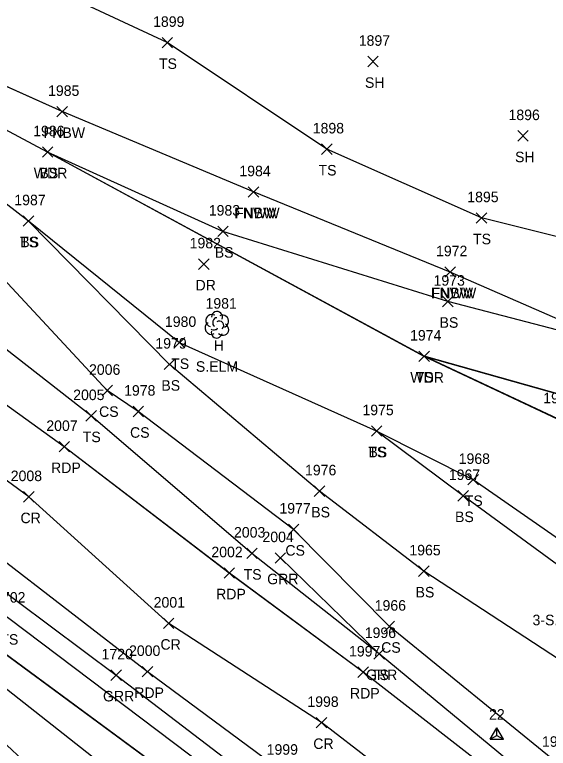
# Model space of a CAD drawing. Extents: x 1415642 to 1422021, y 544543 to 547232.
# Drawn here: x 1416022.2 to 1416123.6, y 546878.2 to 547017.8 of the extents above; entities that cross this region are included whole.
import ezdxf

# ---------------------------------------------------------------- set-up
doc = ezdxf.new("R2010")
doc.units = 0
for name, color, linetype in [('C_I', 7, 'Continuous'), ('CPSM', 7, 'Continuous'), ('L_A', 7, 'Continuous'), ('L_C', 7, 'Continuous'), ('L_I', 7, 'Continuous'), ('L_TIC', 7, 'Continuous'), ('LAWA', 7, 'Continuous'), ('LELB', 7, 'Continuous'), ('LFNC', 7, 'Continuous'), ('LTD', 7, 'Continuous'), ('P_A', 7, 'Continuous'), ('P_I', 7, 'Continuous'), ('P_TIC', 7, 'Continuous'), ('PET', 7, 'Continuous'), ('PRC', 7, 'Continuous'), ('R_A', 7, 'Continuous'), ('R_I', 7, 'Continuous'), ('R_TIC', 7, 'Continuous'), ('RGR', 7, 'Continuous')]:
    doc.layers.add(name, color=color, linetype=linetype)

msp = doc.modelspace()

# ---------------------------------------------------------------- linework, layer by layer
at = {"layer": 'CPSM'}
for p, q in [((1416112.57, 546879.98), (1416113.82, 546882.14)), ((1416115.07, 546879.98), (1416113.82, 546882.14)), ((1416113.82, 546880.7), (1416113.82, 546882.14)), ((1416112.57, 546879.98), (1416113.82, 546880.7)), ((1416112.57, 546879.98), (1416115.07, 546879.98)), ((1416113.82, 546880.7), (1416113.82, 546880.7)), ((1416113.82, 546880.7), (1416115.07, 546879.98))]:
    msp.add_line(p, q, dxfattribs=at)
at = {"layer": 'L_TIC'}
for points in [[(1416050.18, 547011.47), (1416052.18, 547013.47)], [(1416052.18, 547011.47), (1416050.18, 547013.47)], [(1416089.28, 547007.87), (1416091.28, 547009.87)], [(1416091.28, 547007.87), (1416089.28, 547009.87)], [(1416030.2, 546998.34), (1416032.2, 547000.34)], [(1416032.2, 546998.34), (1416030.2, 547000.34)], [(1416117.8, 546993.73), (1416119.8, 546995.73)], [(1416119.8, 546993.73), (1416117.8, 546995.73)], [(1416027.43, 546990.66), (1416029.43, 546992.66)], [(1416029.43, 546990.66), (1416027.43, 546992.66)], [(1416027.43, 546990.66), (1416029.43, 546992.66)], [(1416029.43, 546990.66), (1416027.43, 546992.66)], [(1416080.52, 546991.2), (1416082.52, 546993.2)], [(1416082.52, 546991.2), (1416080.52, 546993.2)], [(1416066.58, 546983.06), (1416068.58, 546985.06)], [(1416068.58, 546983.06), (1416066.58, 546985.06)], [(1416066.58, 546983.06), (1416068.58, 546985.06)], [(1416068.58, 546983.06), (1416066.58, 546985.06)], [(1416109.9, 546978.12), (1416111.9, 546980.12)], [(1416111.9, 546978.12), (1416109.9, 546980.12)], [(1416023.79, 546977.54), (1416025.79, 546979.54)], [(1416025.79, 546977.54), (1416023.79, 546979.54)], [(1416023.79, 546977.54), (1416025.79, 546979.54)], [(1416025.79, 546977.54), (1416023.79, 546979.54)], [(1416060.76, 546975.57), (1416062.76, 546977.57)], [(1416062.76, 546975.57), (1416060.76, 546977.57)], [(1416103.96, 546967.84), (1416105.96, 546969.84)], [(1416105.96, 546967.84), (1416103.96, 546969.84)], [(1416103.96, 546967.84), (1416105.96, 546969.84)], [(1416105.96, 546967.84), (1416103.96, 546969.84)], [(1416103.5, 546962.24), (1416105.5, 546964.24)], [(1416105.5, 546962.24), (1416103.5, 546964.24)], [(1416052.51, 546954.4), (1416054.51, 546956.4)], [(1416054.51, 546954.4), (1416052.51, 546956.4)], [(1416099.02, 546951.8), (1416101.02, 546953.8)], [(1416101.02, 546951.8), (1416099.02, 546953.8)], [(1416099.02, 546951.8), (1416101.02, 546953.8)], [(1416101.02, 546951.8), (1416099.02, 546953.8)], [(1416050.61, 546950.27), (1416052.61, 546952.27)], [(1416052.61, 546950.27), (1416050.61, 546952.27)], [(1416038.77, 546945.29), (1416040.77, 546947.29)], [(1416040.77, 546945.29), (1416038.77, 546947.29)], [(1416035.7, 546940.48), (1416037.7, 546942.48)], [(1416037.7, 546940.48), (1416035.7, 546942.48)], [(1416044.66, 546941.32), (1416046.66, 546943.32)], [(1416046.66, 546941.32), (1416044.66, 546943.32)], [(1416089.97, 546937.6), (1416091.97, 546939.6)], [(1416091.97, 546937.6), (1416089.97, 546939.6)], [(1416089.97, 546937.6), (1416091.97, 546939.6)], [(1416091.97, 546937.6), (1416089.97, 546939.6)], [(1416108.32, 546928.34), (1416110.32, 546930.34)], [(1416110.32, 546928.34), (1416108.32, 546930.34)], [(1416079.11, 546926.17), (1416081.11, 546928.17)], [(1416081.11, 546926.17), (1416079.11, 546928.17)], [(1416106.44, 546925.28), (1416108.44, 546927.28)], [(1416108.44, 546925.28), (1416106.44, 546927.28)], [(1416074.19, 546918.9), (1416076.19, 546920.9)], [(1416076.19, 546918.9), (1416074.19, 546920.9)], [(1416066.28, 546914.33), (1416068.28, 546916.33)], [(1416068.28, 546914.33), (1416066.28, 546916.33)], [(1416098.94, 546910.95), (1416100.94, 546912.95)], [(1416100.94, 546910.95), (1416098.94, 546912.95)], [(1416092.4, 546900.43), (1416094.4, 546902.43)], [(1416094.4, 546900.43), (1416092.4, 546902.43)], [(1416090.47, 546895.23), (1416092.47, 546897.23)], [(1416092.47, 546895.23), (1416090.47, 546897.23)]]:
    msp.add_lwpolyline(points, dxfattribs=at)
at = {"layer": 'LAWA'}
for points in [[(1416240.56, 546960.73), (1416233.2, 546953.27), (1416224.51, 546941.93), (1416214.85, 546929.39), (1416199.95, 546923.14), (1416193.46, 546920.24), (1416179.13, 546920.7), (1416159.93, 546927.15), (1416126.32, 546945.38), (1416100.02, 546952.8), (1416028.43, 546991.66), (1415993.05, 547010.51), (1415954.88, 547028.97)], [(1416240.56, 546960.73), (1416233.2, 546953.27), (1416224.51, 546941.93), (1416214.86, 546929.39), (1416199.95, 546923.14), (1416193.46, 546920.24), (1416179.13, 546920.7), (1416159.93, 546927.15), (1416126.32, 546945.39), (1416100.02, 546952.81), (1416028.43, 546991.66), (1415993.05, 547010.51), (1415954.88, 547028.96)]]:
    msp.add_lwpolyline(points, dxfattribs=at)
at = {"layer": 'LELB'}
for points in [[(1416091.47, 546896.23), (1416067.28, 546915.33), (1416036.7, 546941.48), (1416008.25, 546963.65), (1415975.6, 546988.56), (1415942.26, 547013.09), (1415909.12, 547036.86), (1415872.92, 547061.56), (1415845.5, 547087.74), (1415809.03, 547112.5), (1415805.73, 547114.89), (1415787.7, 547125.97), (1415788.24, 547129.84), (1415790.68, 547131.85)], [(1416091.47, 546896.23), (1416067.28, 546915.33), (1416036.71, 546941.48), (1416008.26, 546963.65), (1415975.6, 546988.56), (1415942.26, 547013.09), (1415909.12, 547036.86), (1415872.92, 547061.56), (1415845.5, 547087.74), (1415809.04, 547112.5), (1415805.73, 547114.9), (1415787.7, 547125.97), (1415788.24, 547129.84), (1415790.68, 547131.85)], [(1416157.94, 546955.38), (1416155.92, 546957.27), (1416135.55, 546960.79), (1416132.49, 546973.78), (1416110.9, 546979.13), (1416081.52, 546992.2), (1416051.18, 547012.47), (1416023.77, 547025.27), (1415981.89, 547041.76), (1415959.36, 547046.67), (1415931.91, 547061.5), (1415911.94, 547074.57), (1415881.06, 547095.53), (1415867.9, 547121.94)], [(1416157.94, 546955.38), (1416155.92, 546957.27), (1416135.55, 546960.79), (1416132.49, 546973.77), (1416110.9, 546979.12), (1416081.52, 546992.2), (1416051.18, 547012.47), (1416023.76, 547025.27), (1415981.89, 547041.76), (1415959.36, 547046.67), (1415931.91, 547061.5), (1415911.93, 547074.57), (1415881.06, 547095.53), (1415867.9, 547121.93)], [(1416166.26, 546865.71), (1416159.51, 546874.18), (1416128.86, 546893.05), (1416099.94, 546911.95), (1416080.11, 546927.17), (1416051.61, 546951.27), (1416024.79, 546978.54), (1415989.85, 547005.5), (1415949.92, 547022.61), (1415918.77, 547047.8), (1415880.24, 547071.02), (1415848.8, 547092.4)], [(1416166.26, 546865.71), (1416159.51, 546874.18), (1416128.86, 546893.05), (1416099.95, 546911.94), (1416080.11, 546927.17), (1416051.61, 546951.27), (1416024.79, 546978.54), (1415989.85, 547005.5), (1415949.92, 547022.61), (1415918.78, 547047.8), (1415880.25, 547071.01), (1415848.8, 547092.4)], [(1416210.45, 546810.14), (1416187.24, 546828.5), (1416172.35, 546839.03), (1416162.91, 546845.64), (1416145.69, 546861.76), (1416125.16, 546875.54), (1416093.4, 546901.43), (1416075.19, 546919.9), (1416045.66, 546942.32), (1416039.77, 546946.29), (1416015.88, 546971.97), (1415979.91, 546993.7), (1415946.5, 547018.2), (1415914.22, 547042.27), (1415877.25, 547066.68), (1415845.5, 547087.74)], [(1416210.45, 546810.14), (1416187.24, 546828.5), (1416172.36, 546839.03), (1416162.91, 546845.64), (1416145.7, 546861.76), (1416125.16, 546875.54), (1416093.4, 546901.44), (1416075.18, 546919.9), (1416045.66, 546942.32), (1416039.77, 546946.29), (1416015.88, 546971.97), (1415979.91, 546993.7), (1415946.51, 547018.2), (1415914.22, 547042.27), (1415877.24, 547066.68), (1415845.5, 547087.74)], [(1416200.69, 546756.25), (1416177.76, 546767.63), (1416166.72, 546775.57), (1416158.94, 546780.74), (1416149.8, 546790.95), (1416145.27, 546792.19), (1416135.47, 546803.24), (1416119.09, 546819.38), (1416087.86, 546845.73), (1416058.66, 546867.92), (1416017.63, 546898.15), (1415975.94, 546926.54), (1415961.59, 546937.35), (1415930.25, 546967.22), (1415904.85, 546987.6), (1415883.27, 547005.7), (1415850.56, 547030.99), (1415821.69, 547055.02)], [(1416200.69, 546756.25), (1416177.77, 546767.63), (1416166.72, 546775.57), (1416158.93, 546780.74), (1416149.8, 546790.95), (1416145.28, 546792.19), (1416135.47, 546803.24), (1416119.09, 546819.38), (1416087.87, 546845.73), (1416058.67, 546867.92), (1416017.63, 546898.16), (1415975.95, 546926.55), (1415961.6, 546937.34), (1415930.25, 546967.22), (1415904.86, 546987.6), (1415883.28, 547005.7), (1415850.57, 547030.99), (1415821.7, 547055.02)], [(1415881.61, 546996.31), (1415913.06, 546969.47), (1415944.07, 546943.36), (1415978.11, 546916.22), (1416009.92, 546888.85), (1416034.36, 546866.02), (1416055.92, 546848.02), (1416074.4, 546832.78), (1416094.73, 546817.39), (1416113.97, 546812.22), (1416083.13, 546840.22), (1416056.24, 546861.43), (1416014.25, 546894.44), (1415975.94, 546926.54)], [(1415881.62, 546996.31), (1415913.07, 546969.47), (1415944.08, 546943.36), (1415978.12, 546916.23), (1416009.93, 546888.84), (1416034.36, 546866.03), (1416055.93, 546848.02), (1416074.4, 546832.78), (1416094.74, 546817.39), (1416113.98, 546812.22), (1416083.14, 546840.22), (1416056.24, 546861.43), (1416014.25, 546894.43), (1415975.95, 546926.55)], [(1416137.35, 546954.69), (1416104.5, 546963.24), (1416061.76, 546976.57), (1416028.43, 546991.66)], [(1416137.36, 546954.69), (1416104.5, 546963.23), (1416061.76, 546976.57), (1416028.43, 546991.66)], [(1416196.86, 546902.15), (1416186.27, 546884.75), (1416170.78, 546892.49), (1416168.29, 546896.31), (1416136.94, 546910.12), (1416109.32, 546929.34), (1416090.97, 546938.6), (1416053.51, 546955.4), (1416024.79, 546978.54)], [(1416196.86, 546902.15), (1416186.28, 546884.75), (1416170.78, 546892.49), (1416168.3, 546896.31), (1416136.94, 546910.11), (1416109.32, 546929.33), (1416090.97, 546938.6), (1416053.51, 546955.39), (1416024.79, 546978.54)], [(1416196.86, 546902.15), (1416175.77, 546913.92), (1416143.71, 546928.71), (1416125.4, 546940.89), (1416100.02, 546952.81)], [(1416196.86, 546902.15), (1416175.77, 546913.93), (1416143.71, 546928.71), (1416125.39, 546940.88), (1416100.02, 546952.8)], [(1416413.88, 546519.84), (1416385.73, 546558.12), (1416356.85, 546595.36), (1416336.82, 546621.39), (1416300.66, 546661.66), (1416278.22, 546684.25), (1416249.88, 546714.04), (1416230.93, 546728.9), (1416221.86, 546737.5), (1416200.69, 546756.25), (1416176.24, 546778.44), (1416157.26, 546793.38), (1416140.02, 546808.9), (1416121.84, 546825.58), (1416090.2, 546848.7), (1416061.67, 546872.28), (1416021.03, 546902.96), (1415979.27, 546932.57), (1415964.6, 546940.59)], [(1416413.88, 546519.84), (1416385.73, 546558.12), (1416356.85, 546595.36), (1416336.82, 546621.39), (1416300.66, 546661.66), (1416278.22, 546684.25), (1416249.88, 546714.04), (1416230.93, 546728.9), (1416221.87, 546737.51), (1416200.69, 546756.25), (1416176.24, 546778.44), (1416157.26, 546793.38), (1416140.03, 546808.9), (1416121.84, 546825.58), (1416090.21, 546848.7), (1416061.68, 546872.28), (1416021.04, 546902.96), (1415979.28, 546932.57), (1415964.61, 546940.59)], [(1416165.05, 546879.99), (1416134.8, 546906.21), (1416107.44, 546926.28), (1416090.97, 546938.6)], [(1416165.05, 546879.99), (1416134.8, 546906.21), (1416107.44, 546926.28), (1416090.97, 546938.6)]]:
    msp.add_lwpolyline(points, dxfattribs=at)
at = {"layer": 'LFNC'}
for points in [[(1416067.58, 546984.06), (1416031.2, 546999.34), (1415996.11, 547015.1), (1415957.45, 547035.03), (1415922.34, 547052.78), (1415883.85, 547076.17), (1415852.09, 547094.57), (1415823.18, 547113.63), (1415819.4, 547116.14), (1415815.46, 547118.48), (1415790.83, 547135.32)], [(1416067.58, 546984.06), (1416031.2, 546999.34), (1415996.12, 547015.09), (1415957.45, 547035.03), (1415922.34, 547052.78), (1415883.85, 547076.17), (1415852.09, 547094.57), (1415823.18, 547113.64), (1415819.41, 547116.14), (1415815.45, 547118.48), (1415790.83, 547135.32)], [(1416104.96, 546968.84), (1416067.58, 546984.06)], [(1416104.96, 546968.84), (1416067.58, 546984.06)], [(1416222.81, 546984.04), (1416208.55, 546964.28), (1416198.91, 546952.13), (1416189.48, 546940.48), (1416185.45, 546936.31), (1416182.76, 546933.14), (1416166.21, 546941.06), (1416137.35, 546954.69), (1416104.96, 546968.84)], [(1416222.81, 546984.03), (1416208.55, 546964.28), (1416198.92, 546952.14), (1416189.48, 546940.48), (1416185.45, 546936.31), (1416182.77, 546933.14), (1416166.21, 546941.06), (1416137.36, 546954.69), (1416104.96, 546968.84)]]:
    msp.add_lwpolyline(points, dxfattribs=at)
at = {"layer": 'LTD'}
msp.add_line((1416060.58, 546958.87), (1416060.58, 546958.87), dxfattribs=at)
msp.add_line((1416060.58, 546958.87), (1416060.58, 546958.87), dxfattribs=at)
msp.add_arc((1416060.63, 546960.3), 1.05, 335.5272, 180.9563, dxfattribs=at)
for centre, major_axis, ratio, start_param, end_param in [((1416059.79, 546959.54), (1.21, -0.51), 0.895232, 1.570796, 4.712389), ((1416061.62, 546959.45), (-1.14, -0.48), 0.949671, 1.570796, 4.712389), ((1416059.5, 546958.16), (0.58, -1.04), 0.959034, 3.141593, 6.283185), ((1416060.37, 546959.33), (-0.208, -0.792), 0.645439, 3.141593, 6.283185), ((1416061.08, 546958.7), (-0.5, 0.667), 0.989748, 3.141593, 6.283185), ((1416060.58, 546957.37), (0.26, 1.06), 0.942809, 1.570796, 4.712389), ((1416060.12, 546958.12), (-0.625, -0.083), 0.423636, 0, 3.141593), ((1416061.58, 546958.04), (-1.09, 0.79), 0.841452, 1.570796, 4.712389)]:
    msp.add_ellipse(centre, major_axis=major_axis, ratio=ratio, start_param=start_param, end_param=end_param, dxfattribs=at)
at = {"layer": 'P_TIC'}
for points in [[(1416030.6, 546934.61), (1416032.6, 546936.61)], [(1416032.6, 546934.61), (1416030.6, 546936.61)], [(1416023.84, 546925.07), (1416025.84, 546927.07)], [(1416025.84, 546925.07), (1416023.84, 546927.07)], [(1416061.97, 546910.59), (1416063.97, 546912.59)], [(1416063.97, 546910.59), (1416061.97, 546912.59)], [(1416050.44, 546901.01), (1416052.44, 546903.01)], [(1416052.44, 546901.01), (1416050.44, 546903.01)], [(1416046.41, 546891.82), (1416048.41, 546893.82)], [(1416048.41, 546891.82), (1416046.41, 546893.82)], [(1416087.42, 546891.72), (1416089.42, 546893.72)], [(1416089.42, 546891.72), (1416087.42, 546893.72)], [(1416079.51, 546882.13), (1416081.51, 546884.13)], [(1416081.51, 546882.13), (1416079.51, 546884.13)]]:
    msp.add_lwpolyline(points, dxfattribs=at)
at = {"layer": 'PET'}
for points in [[(1416435.56, 546537.44), (1416408.53, 546574.61), (1416379.54, 546611.97), (1416358.62, 546637.86), (1416320.38, 546681.18), (1416299.04, 546704.62), (1416270.68, 546734.26), (1416256.1, 546749.21), (1416221.42, 546781.44), (1416197.8, 546803.68), (1416167.45, 546829.93), (1416146.9, 546847.39), (1416116.66, 546870.72), (1416088.42, 546892.72), (1416062.97, 546911.59), (1416031.6, 546935.61), (1415998.08, 546959.73), (1415969.06, 546981.93), (1415936.64, 547006.92)], [(1416435.56, 546537.44), (1416408.53, 546574.62), (1416379.54, 546611.97), (1416358.63, 546637.85), (1416320.38, 546681.18), (1416299.04, 546704.62), (1416270.69, 546734.26), (1416256.1, 546749.21), (1416221.42, 546781.44), (1416197.8, 546803.68), (1416167.45, 546829.93), (1416146.9, 546847.38), (1416116.66, 546870.72), (1416088.42, 546892.72), (1416062.98, 546911.58), (1416031.6, 546935.61), (1415998.08, 546959.73), (1415969.07, 546981.93), (1415936.65, 547006.92)], [(1416417.68, 546520.98), (1416388.9, 546560.28), (1416359.4, 546597.75), (1416339.06, 546622.92), (1416303.08, 546664.45), (1416282.37, 546687.64), (1416253.58, 546717.16), (1416237.44, 546733.28), (1416206.51, 546762.17), (1416181.86, 546784.67), (1416151.94, 546810.47), (1416130.39, 546828.26), (1416101.49, 546851.34), (1416072.78, 546874.03), (1416047.41, 546892.82), (1416017.81, 546915.59), (1415982.21, 546942.39), (1415954.4, 546964.56)], [(1416417.68, 546520.98), (1416388.9, 546560.28), (1416359.4, 546597.76), (1416339.06, 546622.93), (1416303.08, 546664.45), (1416282.37, 546687.65), (1416253.58, 546717.16), (1416237.44, 546733.28), (1416206.51, 546762.17), (1416181.87, 546784.67), (1416151.94, 546810.47), (1416130.39, 546828.26), (1416101.49, 546851.34), (1416072.78, 546874.03), (1416047.41, 546892.82), (1416017.81, 546915.59), (1415982.21, 546942.39), (1415954.4, 546964.56)]]:
    msp.add_lwpolyline(points, dxfattribs=at)
at = {"layer": 'PRC'}
for points in [[(1416425.29, 546532.23), (1416399.16, 546568.17), (1416370.34, 546605), (1416349.98, 546630.03), (1416312.55, 546673.44), (1416291.21, 546696.63), (1416262.58, 546725.99), (1416246.66, 546742.06), (1416214.68, 546772.43), (1416190.4, 546794.67), (1416160.38, 546819.82), (1416139.01, 546837.64), (1416109.6, 546860.71), (1416080.51, 546883.13), (1416051.44, 546902.01), (1416024.84, 546926.07), (1415989.92, 546951.67), (1415962.46, 546973.18)], [(1416425.29, 546532.24), (1416399.16, 546568.17), (1416370.35, 546605), (1416349.98, 546630.03), (1416312.55, 546673.45), (1416291.21, 546696.63), (1416262.58, 546725.99), (1416246.66, 546742.06), (1416214.67, 546772.43), (1416190.4, 546794.67), (1416160.38, 546819.82), (1416139.01, 546837.64), (1416109.6, 546860.71), (1416080.51, 546883.13), (1416051.45, 546902.01), (1416024.84, 546926.07), (1415989.92, 546951.68), (1415962.46, 546973.18)]]:
    msp.add_lwpolyline(points, dxfattribs=at)
at = {"layer": 'R_TIC'}
for points in [[(1416057.12, 546969.34), (1416059.12, 546971.34)], [(1416059.12, 546969.34), (1416057.12, 546971.34)], [(1416071.68, 546913.46), (1416073.68, 546915.46)], [(1416073.68, 546913.46), (1416071.68, 546915.46)], [(1416090.47, 546895.23), (1416092.47, 546897.23)], [(1416092.47, 546895.23), (1416090.47, 546897.23)], [(1416040.47, 546891.17), (1416042.47, 546893.17)], [(1416042.47, 546891.17), (1416040.47, 546893.17)]]:
    msp.add_lwpolyline(points, dxfattribs=at)
at = {"layer": 'RGR'}
for points in [[(1415969.74, 546941.99), (1415991.65, 546929.21), (1416016.29, 546910.93), (1416041.47, 546892.17), (1416068.82, 546871.25), (1416092.52, 546852.68), (1416119.85, 546831.08), (1416143.05, 546810.55), (1416160.13, 546797.47)], [(1415969.75, 546941.99), (1415991.65, 546929.21), (1416016.3, 546910.93), (1416041.48, 546892.18), (1416068.83, 546871.25), (1416092.52, 546852.68), (1416119.86, 546831.08), (1416143.05, 546810.55), (1416160.13, 546797.47)], [(1416226.79, 546787.66), (1416201.13, 546806.07), (1416168.8, 546834.69), (1416149.29, 546850.1), (1416119.32, 546873.14), (1416091.47, 546896.23), (1416072.68, 546914.46)], [(1416226.79, 546787.66), (1416201.13, 546806.07), (1416168.81, 546834.68), (1416149.29, 546850.1), (1416119.32, 546873.14), (1416091.47, 546896.23), (1416072.68, 546914.46)]]:
    msp.add_lwpolyline(points, dxfattribs=at)

# ---------------------------------------------------------------- texts
at = {"layer": 'C_I'}
msp.add_text('22', height=2, dxfattribs=at).set_placement((1416112.35, 546883.7))
at = {"layer": 'L_A'}
for s, p in [('TS', (1416049.59, 547007.47)), ('SH', (1416088.76, 547003.87)), ('FNBW', (1416027.67, 546994.34)), ('SH', (1416117.29, 546989.73)), ('WDR', (1416025.79, 546986.66)), ('BS', (1416026.87, 546986.66)), ('TS', (1416079.93, 546987.2)), ('FNWW', (1416063.92, 546979.06)), ('FNBW', (1416064.05, 546979.06)), ('TS', (1416109.31, 546974.12)), ('TS', (1416023.2, 546973.54)), ('BS', (1416023.23, 546973.54)), ('BS', (1416060.2, 546971.57)), ('FNWW', (1416101.31, 546963.84)), ('FNBW', (1416101.43, 546963.84)), ('BS', (1416102.94, 546958.24)), ('H', (1416060.01, 546953.87)), ('TS', (1416051.92, 546950.4)), ('WDR', (1416097.38, 546947.8)), ('TS', (1416098.43, 546947.8)), ('BS', (1416050.05, 546946.27)), ('CS', (1416038.21, 546941.29)), ('TS', (1416035.11, 546936.48)), ('CS', (1416044.1, 546937.32)), ('TS', (1416089.38, 546933.6)), ('BS', (1416089.41, 546933.6)), ('TS', (1416107.73, 546924.34)), ('BS', (1416078.55, 546922.17)), ('BS', (1416105.88, 546921.28)), ('CS', (1416073.63, 546914.9)), ('TS', (1416065.69, 546910.33)), ('BS', (1416098.38, 546906.95)), ('TS', (1416019.44, 546897.96)), ('CS', (1416091.84, 546896.43)), ('TS', (1416089.88, 546891.23))]:
    msp.add_text(s, height=2, dxfattribs=at).set_placement(p)
at = {"layer": 'L_C'}
for s, p in [('S.ELM', (1416056.61, 546949.87)), ('3-S.OAK', (1416120.62, 546901.66))]:
    msp.add_text(s, height=2, dxfattribs=at).set_placement(p)
at = {"layer": 'L_I'}
for s, p in [('1899', (1416048.48, 547015.47)), ('1897', (1416087.58, 547011.87)), ('1985', (1416028.51, 547002.34)), ('1896', (1416116.05, 546997.73)), ('1986', (1416025.68, 546994.66)), ('1986', (1416025.68, 546994.66)), ('1898', (1416078.83, 546995.2)), ('1984', (1416064.88, 546987.06)), ('1984', (1416064.88, 546987.06)), ('1895', (1416108.21, 546982.12)), ('1987', (1416022.1, 546981.54)), ('1987', (1416022.1, 546981.54)), ('1983', (1416059.07, 546979.57)), ('1972', (1416102.27, 546971.84)), ('1972', (1416102.27, 546971.84)), ('1973', (1416101.8, 546966.24)), ('1981', (1416058.45, 546961.87)), ('1980', (1416050.73, 546958.4)), ('1974', (1416097.33, 546955.8)), ('1974', (1416097.33, 546955.8)), ('1979', (1416048.91, 546954.27)), ('2006', (1416036.3, 546949.29)), ('2005', (1416033.29, 546944.48)), ('1978', (1416042.97, 546945.32)), ('1969', (1416122.65, 546943.88)), ('1975', (1416088.28, 546941.6)), ('1975', (1416088.28, 546941.6)), ('1968', (1416106.58, 546932.34)), ('1976', (1416077.36, 546930.17)), ('1967', (1416104.7, 546929.28)), ('1977', (1416072.49, 546922.9)), ('2003', (1416063.86, 546918.33)), ('1965', (1416097.2, 546914.95)), ('1702', (1416018.26, 546905.96)), ('1966', (1416090.61, 546904.43)), ('1996', (1416088.72, 546899.23)), ('1963', (1416122.42, 546878.54))]:
    msp.add_text(s, height=2, dxfattribs=at).set_placement(p)
at = {"layer": 'P_A'}
for s, p in [('RDP', (1416029.08, 546930.61)), ('CR', (1416023.27, 546921.07)), ('RDP', (1416060.46, 546906.59)), ('CR', (1416049.88, 546897.01)), ('RDP', (1416044.9, 546887.82)), ('RDP', (1416085.91, 546887.72)), ('CR', (1416078.94, 546878.13))]:
    msp.add_text(s, height=2, dxfattribs=at).set_placement(p)
at = {"layer": 'P_I'}
for s, p in [('2007', (1416028.18, 546938.61)), ('2008', (1416021.42, 546929.07)), ('2002', (1416059.56, 546914.59)), ('2001', (1416048.59, 546905.01)), ('2000', (1416043.91, 546895.82)), ('1997', (1416085.73, 546895.72)), ('1998', (1416077.81, 546886.13)), ('1999', (1416070.07, 546877.03))]:
    msp.add_text(s, height=2, dxfattribs=at).set_placement(p)
at = {"layer": 'R_A'}
for s, p in [('DR', (1416056.55, 546965.34)), ('GRR', (1416070.17, 546909.46)), ('GRR', (1416088.96, 546891.23)), ('GRR', (1416038.96, 546887.17))]:
    msp.add_text(s, height=2, dxfattribs=at).set_placement(p)
at = {"layer": 'R_I'}
for s, p in [('1982', (1416055.43, 546973.34)), ('2004', (1416069.27, 546917.46)), ('1996', (1416088.72, 546899.23)), ('1720', (1416038.69, 546895.17))]:
    msp.add_text(s, height=2, dxfattribs=at).set_placement(p)

doc.saveas('drawing.dxf')
